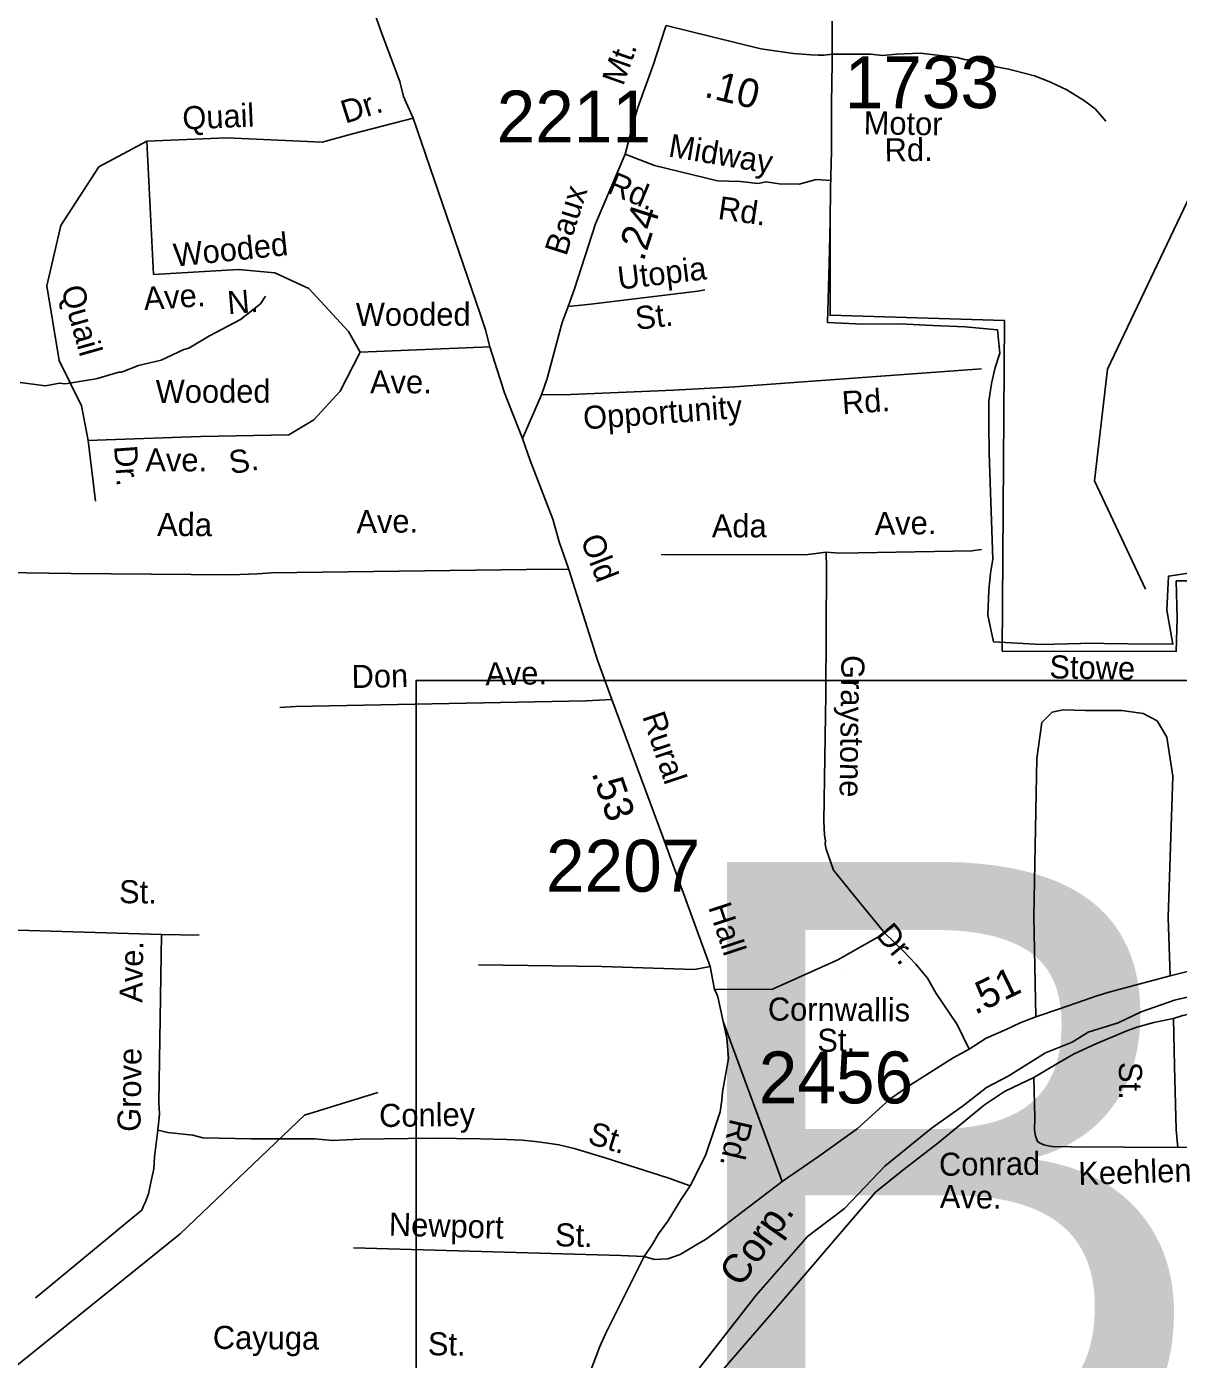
# Model space of a CAD drawing. Extents: x 1551653 to 1702041, y 811336 to 920032.
# Drawn here: x 1636555 to 1639833, y 874904 to 878697 of the extents above; entities that cross this region are included whole.
import ezdxf

# ---------------------------------------------------------------- set-up
doc = ezdxf.new("R2010")
doc.units = 0
for name, color, linetype in [('Old_Level_10', 7, 'Continuous'), ('Old_Level_11', 7, 'Continuous'), ('Old_Level_14', 7, 'Continuous'), ('Old_Level_17', 7, 'Continuous'), ('Old_Level_3', 7, 'Continuous'), ('Old_Level_32', 7, 'Continuous'), ('Old_Level_35', 7, 'Continuous'), ('Old_Level_44', 7, 'Continuous'), ('Old_Level_48', 7, 'Continuous'), ('Old_Level_49', 7, 'Continuous'), ('Old_Level_59', 7, 'Continuous'), ('Old_Level_62', 7, 'Continuous'), ('Old_Level_8', 7, 'Continuous')]:
    doc.layers.add(name, color=color, linetype=linetype)

msp = doc.modelspace()

# ---------------------------------------------------------------- linework, layer by layer
at = {"layer": 'Old_Level_10'}
msp.add_line((1638892.136, 876008.321), (1638892.136, 876008.321), dxfattribs=at)
at = {"layer": 'Old_Level_3'}
msp.add_lwpolyline([(1644499.893, 873917.443), (1644373.5, 873917.443), (1638041.177, 873917.443), (1637663.375, 873917.443), (1637663.375, 874208.736), (1637663.375, 876836.045), (1644499.893, 876836.045), (1644499.893, 875465.476), (1644499.893, 873917.443)], dxfattribs=at)
at = {"layer": 'Old_Level_32'}
for points in [[(1637514.691, 878824.777), (1637563.75, 878681.937), (1637616.891, 878540.835), (1637628.041, 878498.43), (1637654.8, 878435.938), (1637846.065, 877879.777), (1637861.338, 877833.642), (1637873.001, 877785.304), (1637914.865, 877654.412), (1637966.155, 877524.963)], [(1638375.46, 878700.42), (1638373.686, 878695.091), (1638338.267, 878587.101), (1638294.906, 878466.428), (1638278.543, 878410.041), (1638258.33, 878334.174), (1638174.037, 878135.482), (1638114.438, 877950.187), (1638096.012, 877900.335), (1638079.671, 877854.439), (1638063.047, 877794.744), (1638036.206, 877695.033), (1638020.455, 877648.724), (1637966.155, 877524.963)], [(1638375.46, 878700.42), (1638644.838, 878633.962), (1638737.342, 878620.227), (1638787.537, 878617.087), (1638807.929, 878615.517), (1638825.183, 878615.517), (1638848.712, 878618.657)], [(1637966.155, 877524.963), (1637988.454, 877462.47), (1638053.123, 877295.081), (1638070.962, 877230.356), (1638097.799, 877151.995), (1638180.231, 876893.344), (1638220.369, 876781.751), (1638365.758, 876390.814), (1638500.158, 876021.96), (1638512.861, 875956.344), (1638517.033, 875949.841), (1638522.339, 875935.323), (1638537.823, 875864.905), (1638547.766, 875817.426), (1638552.519, 875760.351), (1638543.822, 875712.517), (1638535.86, 875665.253), (1638533.506, 875641.444), (1638528.752, 875608.15), (1638509.739, 875551.075), (1638486.79, 875483.531), (1638444.01, 875397.918), (1638416.673, 875357.848), (1638380.101, 875297.469), (1638353.709, 875261.18), (1638336.216, 875231.601), (1638312.446, 875196.838)], [(1640168.712, 876084.888), (1639809.598, 875995.331), (1639639.472, 875950.198), (1639598.478, 875937.889), (1639565.682, 875925.581), (1639495.067, 875901.803), (1639427.817, 875878.973), (1639383.258, 875861.985), (1639342.824, 875842.899), (1639286.147, 875818.167), (1639237.466, 875786.136), (1639192.634, 875761.463), (1639068.09, 875683.298), (1639011.463, 875644.227), (1638918.817, 875559.507), (1638809.056, 875481.058), (1638781.054, 875462.006), (1638705.656, 875409.795), (1638517.6, 875266.364), (1638487.353, 875245.31), (1638462.367, 875230.836), (1638415.218, 875202.035), (1638380.151, 875189.364), (1638341.674, 875187.902), (1638312.446, 875196.838)], [(1638312.446, 875196.838), (1638202.969, 874976.15), (1638186.855, 874940.318), (1638158.206, 874865.071), (1638134.93, 874813.114), (1638117.024, 874773.699), (1638088.376, 874702.035), (1638050.032, 874590.847), (1638041.823, 874524.665), (1638036.451, 874479.876), (1638009.873, 874321.058)]]:
    msp.add_lwpolyline(points, dxfattribs=at)
at = {"layer": 'Old_Level_35'}
for p, q in [((1636897.095, 878370.689), (1636915.913, 877991.694)), ((1637503.975, 877770.418), (1637873.001, 877785.304)), ((1636730.086, 877518.54), (1636751.255, 877346.697)), ((1636938.495, 876112.661), (1636530.336, 876125.325)), ((1637046.523, 876111.063), (1636938.495, 876112.661)), ((1638537.823, 875864.905), (1638705.656, 875409.795))]:
    msp.add_line(p, q, dxfattribs=at)
for points in [[(1638848.712, 878618.657), (1638908.318, 878618.657), (1638956.76, 878618.881), (1638991.301, 878614.976), (1639032.237, 878618.657), (1639098.339, 878621.318), (1639203.212, 878609.237), (1639224.11, 878603.197), (1639254.31, 878602.384), (1639314.967, 878582.741), (1639349.845, 878575.829), (1639365.303, 878571.776)], [(1639365.303, 878571.776), (1639423.493, 878556.521), (1639467.181, 878539.822), (1639515.934, 878516.619), (1639566.341, 878485.976), (1639595.898, 878463.362), (1639626.387, 878427.522)], [(1637654.8, 878435.938), (1637482.805, 878391.875), (1637395.771, 878368.335), (1637125.263, 878380.105), (1636897.095, 878370.689)], [(1636897.095, 878370.689), (1636760.665, 878297.714), (1636652.461, 878130.58), (1636612.473, 877958.738), (1636647.757, 877746.878), (1636711.268, 877617.408), (1636730.086, 877518.54)], [(1638845.319, 878258.703), (1638802.553, 878261.577), (1638753.566, 878248.192), (1638697.169, 878249.336), (1638660.257, 878254.69), (1638637.337, 878250.721), (1638586.803, 878255.779), (1638521.108, 878258.308), (1638341.712, 878301.299), (1638258.33, 878334.174)], [(1636915.913, 877991.694), (1637158.194, 878005.818), (1637261.693, 877996.402), (1637358.136, 877951.676), (1637471.043, 877829.268), (1637503.975, 877770.418)], [(1638096.012, 877900.335), (1638160.789, 877907.221), (1638465.3, 877943.651), (1638485.395, 877947.844)], [(1637503.975, 877770.418), (1637447.521, 877659.78), (1637372.249, 877577.39), (1637301.682, 877535.018), (1637049.991, 877530.31), (1636781.835, 877520.894), (1636730.086, 877518.54)], [(1639273.274, 877723.298), (1638726.556, 877683.389), (1638570.637, 877671.953), (1638396.547, 877662.487), (1638104.333, 877650.22), (1638020.455, 877648.724)], [(1638831.017, 877201.389), (1638778.846, 877194.447), (1638393.02, 877193.889), (1638361.015, 877194.542)], [(1638831.017, 877201.389), (1638832.08, 877155.339), (1638829.367, 876795.589), (1638824.446, 876435.682), (1638825.634, 876395.636), (1638828.327, 876379.615), (1638828.124, 876369.612), (1638830.821, 876355.508), (1638851.261, 876295.933), (1638924.499, 876205.888), (1638997.716, 876116.647)], [(1639273.215, 877208.804), (1639245.128, 877205.372), (1638868.98, 877198.617), (1638831.017, 877201.389)], [(1638097.799, 877151.995), (1638049.787, 877152.773), (1637251.928, 877142.389), (1637211.839, 877139.003), (1637137.345, 877136.516), (1636681.361, 877139.988), (1636235.663, 877147.455), (1636161.458, 877149.164)], [(1638220.369, 876781.751), (1638147.095, 876778.267), (1637319.836, 876761.859), (1637275.742, 876758.555)], [(1639427.817, 875878.973), (1639421.54, 876163.767), (1639429.909, 876613.992), (1639444.557, 876716.602), (1639473.852, 876745.918), (1639505.239, 876752.2), (1639568.015, 876750.106), (1639672.641, 876750.106), (1639733.323, 876741.73), (1639773.081, 876720.79), (1639800.283, 876674.72), (1639817.024, 876563.735), (1639804.469, 876161.673), (1639809.598, 875995.331)], [(1636938.495, 876112.661), (1636931.73, 875635.903), (1636933.239, 875601.855)], [(1638512.861, 875956.344), (1638677.561, 875957.498), (1638863.795, 876041.261), (1638997.716, 876116.647)], [(1638997.716, 876116.647), (1639050.029, 876066.39), (1639085.601, 876028.696), (1639119.081, 875988.909), (1639144.191, 875944.933), (1639203.284, 875856.448), (1639237.466, 875786.136)], [(1638500.158, 876021.96), (1638456.215, 876013.584), (1638192.559, 876021.96), (1637841.018, 876026.149)], [(1640304.177, 875931.823), (1640250.155, 875932.322), (1640180.129, 875932.945), (1640146.235, 875929.231), (1640112.222, 875929.523), (1640076.127, 875925.855), (1640052.078, 875924.143), (1640030.192, 875920.386), (1639977.967, 875910.842), (1639923.902, 875899.333), (1639845.91, 875882.109), (1639819.239, 875873.817)], [(1640304.177, 875931.823), (1640303.516, 875865.766), (1640303.237, 875606.022), (1640302.742, 875562.007), (1640300.652, 875538.034), (1640294.609, 875526.151), (1640284.65, 875516.242), (1640269.136, 875511.586), (1640242.764, 875510.033), (1640181.302, 875509.133), (1640147.25, 875507.427), (1639912.331, 875508.482), (1639831.662, 875506.929)], [(1639819.239, 875873.817), (1639763.173, 875862.351), (1639715.076, 875848.922), (1639686.857, 875839.09), (1639654.761, 875825.333), (1639598.652, 875801.862), (1639534.42, 875772.551), (1639487.267, 875744.426), (1639421.861, 875706.009)], [(1639819.239, 875873.817), (1639822.354, 875738.217), (1639827.008, 875556.602), (1639831.662, 875506.929)], [(1639421.861, 875706.009), (1639363.892, 875678.031), (1639337.839, 875666.354), (1639281.715, 875628.006), (1639148.301, 875519.348), (1639049.017, 875441.734), (1638971.45, 875379.643), (1638670.492, 875028.83), (1638360.293, 874669.905), (1638319.86, 874610.295), (1638275.634, 874558.44), (1638235.23, 874508.498), (1638185.319, 874446.667), (1638142.539, 874387.213), (1638083.121, 874263.551), (1637912.76, 874012.145)], [(1639421.861, 875706.009), (1639424.948, 875592.079), (1639423.423, 875556.492), (1639426.49, 875540.019), (1639428.925, 875531.764), (1639432.37, 875524.09), (1639440.07, 875518.929), (1639450.178, 875514.123), (1639462.721, 875511.065), (1639474.099, 875509.635), (1639527.602, 875508.482), (1639831.662, 875506.929)], [(1636933.239, 875601.855), (1636928.502, 875555.923), (1636919.355, 875480.067), (1636916.861, 875446.097), (1636906.284, 875398.286), (1636901.796, 875374.362), (1636893.548, 875352.518), (1636887.301, 875340.638), (1636883.259, 875328.712), (1636857.002, 875307.036), (1636599.946, 875094.94), (1636579.815, 875079.139)], [(1638444.01, 875397.918), (1638380.378, 875420.429), (1638201.228, 875477.102), (1638161.254, 875489.323), (1638113.731, 875504.297), (1638070.116, 875514.589), (1638031.996, 875519.569), (1638002.071, 875523.979), (1637965.316, 875527.328), (1637922.131, 875529.208), (1637846.531, 875531.666), (1637709.819, 875533.037), (1637503.842, 875530.022), (1637425.94, 875526.821), (1637376.206, 875531.434), (1637194.376, 875531.803), (1637056.542, 875533.808), (1637028.494, 875542.184), (1636956.798, 875549.244), (1636928.544, 875556.335)], [(1638312.446, 875196.838), (1638246.468, 875199.781), (1637485.072, 875220.873)]]:
    msp.add_lwpolyline(points, dxfattribs=at)
at = {"layer": 'Old_Level_44'}
msp.add_lwpolyline([(1638470.608, 874879.182), (1638631.313, 875086.436), (1638777.996, 875253.749), (1638883.128, 875332.705), (1638997.912, 875453.742), (1639129.093, 875560.419), (1639221.331, 875626.066), (1639286.921, 875677.353), (1639348.413, 875710.176), (1639454.998, 875775.824), (1639530.837, 875806.595), (1639575.931, 875835.316), (1639662.019, 875861.985), (1639727.61, 875892.757), (1639821.896, 875925.581), (1639936.68, 875952.25)], dxfattribs=at)
at = {"layer": 'Old_Level_48'}
msp.add_lwpolyline([(1639993.896, 877161.438), (1639804.7, 877132.974), (1639800.208, 877036.235), (1639817.646, 876939.169), (1639689.037, 876940.11), (1639555.471, 876942.108), (1639555.448, 876941.13), (1639442.686, 876937.925), (1639307.28, 876945.816), (1639291.282, 877021.347), (1639294.12, 877092.689), (1639298.372, 877141.517), (1639305.39, 877181.504), (1639298.638, 877372.327), (1639294.829, 877483.941), (1639293.375, 877563.045), (1639293.69, 877630.949), (1639301.61, 877681.382), (1639311.417, 877726.69), (1639325.114, 877767.825), (1639318.444, 877833.914), (1639226.299, 877842.848), (1639134.055, 877846.716), (1639040.82, 877850.614), (1638934.59, 877849.846), (1638834.43, 877854.971), (1638839.633, 878022.054), (1638841.972, 878143.612), (1638842.756, 878235.826), (1638845.798, 878342.158), (1638845.433, 878477.991), (1638847.658, 878593.473), (1638847.956, 878712.055)], dxfattribs=at)
at = {"layer": 'Old_Level_49'}
msp.add_lwpolyline([(1638847.956, 878712.055), (1638847.658, 878593.473), (1638845.433, 878477.991), (1638845.798, 878342.158), (1638842.756, 878235.826), (1638841.972, 878143.612), (1638841.765, 877875.541), (1639338.503, 877860.265), (1639331.634, 876919.794), (1639827.04, 876918.768), (1639829.384, 877013.693), (1639827.04, 877119.207), (1639974.267, 877119.514)], dxfattribs=at)
at = {"layer": 'Old_Level_59'}
for points in [[(1639739.995, 877095.831), (1639593.998, 877404.127), (1639631.01, 877721.752), (1639896.04, 878277.648), (1639915.007, 878461.068), (1639900.961, 878766.698), (1639778.955, 879012.043), (1639524.998, 879371.806), (1639493.01, 879457.826), (1639478.964, 879714.141), (1639281.25, 880123.959), (1639264.377, 880152.44)], [(1637554.96, 875663.029), (1637345.91, 875598.335), (1636991.99, 875260.82), (1636477.924, 874847.742), (1636209.066, 874752.915), (1635820.108, 874785.151), (1635059.887, 874791.25), (1634445.756, 874694.876), (1633984.937, 874751.139), (1633752.921, 874870.787), (1633612.937, 875050.436), (1633439.873, 875228.011), (1633314.893, 875263.28), (1633067.688, 875330.337), (1632764.128, 875492.374), (1632726.966, 875683.307), (1632583.274, 875802.33), (1632149.723, 875881.679), (1632139.813, 876231.31), (1631789.531, 876672.372), (1631497.303, 876877.115), (1631309.441, 877090.214), (1631142.916, 877286.811), (1631006.864, 877496.374)]]:
    msp.add_lwpolyline(points, dxfattribs=at)
at = {"layer": 'Old_Level_62'}
msp.add_lwpolyline([(1637234.771, 877930.085), (1637220.418, 877908.35), (1637163.721, 877863.341), (1637075.036, 877816.794), (1637016.494, 877781.833), (1637002.345, 877778.039), (1636937.959, 877747.179), (1636873.675, 877732.21), (1636825.385, 877713.038), (1636817.388, 877713.14), (1636753.104, 877694.275), (1636664.932, 877679.819), (1636648.938, 877682.075), (1636608.85, 877674.693), (1636537.082, 877683.92)], dxfattribs=at)

# ---------------------------------------------------------------- texts
at = {"layer": 'Old_Level_10'}
for s, height, rotation, p in [('Quail', 65.6167, 2.590311, (1636999.738, 878403.651)), ('Dr.', 65.6167, 17.603917, (1637461.998, 878420.336)), ('Midway', 65.6167, 350.325742, (1638379.237, 878327.671)), ('Rd.', 65.6167, 337.319686, (1638203.837, 878225.029)), ('Rd.', 65.6167, 351.746594, (1638520.241, 878149.857)), ('Wooded', 65.6167, 5.860992, (1636976.479, 878013.428)), ('Utopia', 65.6167, 6.822203, (1638240.992, 877947.991)), ('Quail', 65.6167, 285.809344, (1636652.286, 877950.898)), ('Ave.', 65.6167, 3.808453, (1636890.09, 877889.942)), ('N.', 65.6167, 4.831928, (1637128.9, 877877.934)), ('Wooded', 65.6167, 0.087689, (1637491.919, 877845.082)), ('St.', 65.6167, 6.822203, (1638291.141, 877833.721)), ('Ave.', 65.6167, 0.087689, (1637532.399, 877652.949)), ('Wooded', 65.6167, 0.128775, (1636922.479, 877625.839)), ('Opportunity', 65.61666, 4.195269, (1638141.304, 877550.305)), ('Rd.', 65.6167, 4.174939, (1638877.889, 877593.14)), ('Dr.', 65.6167, 274.058761, (1636803.793, 877502.966)), ('Ave.', 65.6167, 0.128778, (1636893.11, 877430.707)), ('S.', 65.6167, 9.497256, (1637136.741, 877422.891)), ('Ada', 65.6167, 359.56385, (1636926.229, 877247.618)), ('Ave.', 65.6167, 0.745642, (1637494.005, 877254.962)), ('Ada', 65.6167, 0.082825, (1638505.192, 877243.261)), ('Ave.', 65.6167, 1.028864, (1638969.104, 877249.6)), ('Don', 65.6167, 1.135906, (1637480.481, 876814.237)), ('Ave.', 65.6167, 1.135906, (1637860.88, 876821.771)), ('Graystone', 65.6167, 269.216606, (1638874.338, 876908.487)), ('Stowe', 65.6167, 358.920133, (1639465.586, 876842.166)), ('St.', 65.6167, 359.350456, (1636817.765, 876202.229)), ('Dr.', 65.6167, 309.740753, (1638969.536, 876110.675)), ('Ave.', 65.6167, 89.187064, (1636884.581, 875918.457)), ('Cornwallis', 65.6167, 359.631628, (1638664.549, 875868.119)), ('St.', 65.6167, 359.873819, (1638805.513, 875779.172)), ('Grove', 65.6167, 89.187064, (1636878.882, 875550.958)), ('St.', 65.6167, 270.38195, (1639663.877, 875749.985)), ('Conley', 65.6167, 0.838633, (1637558.703, 875564.837)), ('St.', 65.6167, 342.511164, (1638148.619, 875519.61)), ('Conrad', 65.6167, 0.618792, (1639152.159, 875425.963)), ('Keehlen', 65.6167, 1.842617, (1639549.382, 875399.585)), ('Ave.', 65.6167, 359.192603, (1639153.976, 875335.031)), ('Newport', 65.6167, 358.413178, (1637585.344, 875256.156)), ('St.', 65.6167, 358.413178, (1638058.226, 875225.964)), ('Cayuga', 65.6167, 359.570592, (1637084.84, 874933.669)), ('St.', 65.6167, 359.159786, (1637696.686, 874915.652))]:
    msp.add_text(s, height=height, rotation=rotation, dxfattribs=at).set_placement(p)
at = {"layer": 'Old_Level_11'}
for s, height, rotation, p in [('Mt.', 65.6167, 70.480067, (1638252.805, 878525.914)), ('Motor', 65.6167, 359.083006, (1638937.058, 878390.741)), ('Rd.', 65.6166, 0.515528, (1638997.3, 878313.19)), ('Baux', 65.6167, 72.16975, (1638090.839, 878041.492)), ('Old', 65.6167, 291.325289, (1638130.432, 877237.395)), ('Rural', 65.6167, 288.422372, (1638306.617, 876734.213)), ('Hall', 65.6167, 288.120353, (1638494.321, 876191.063)), ('Rd.', 65.6167, 257.113542, (1638558.146, 875591.595))]:
    msp.add_text(s, height=height, rotation=rotation, dxfattribs=at).set_placement(p)
at = {"layer": 'Old_Level_14'}
msp.add_text('Corp.', height=82.0208, rotation=54.5318, dxfattribs=at).set_placement((1638587.407, 875105.785))
at = {"layer": 'Old_Level_17'}
for s, rotation, p in [('.10', 346.141344, (1638480.729, 878497.836)), ('.24', 72.16975, (1638310.893, 878026.323)), ('.53', 288.603925, (1638162.241, 876572.74)), ('.51', 25.923567, (1639254.416, 875883.747))]:
    msp.add_text(s, height=82.0208, rotation=rotation, dxfattribs=at).set_placement(p)
at = {"layer": 'Old_Level_3'}
msp.add_text('B-4746', height=1788.0542, dxfattribs=at).set_placement((1638351.896, 874531.653))
at = {"layer": 'Old_Level_8'}
for s, p in [('1733', (1638883.444, 878464.813)), ('2211', (1637892.833, 878367.131)), ('2207', (1638033.222, 876234.772)), ('2456', (1638638.824, 875632.276))]:
    msp.add_text(s, height=147.6375, dxfattribs=at).set_placement(p)

doc.saveas('drawing.dxf')
